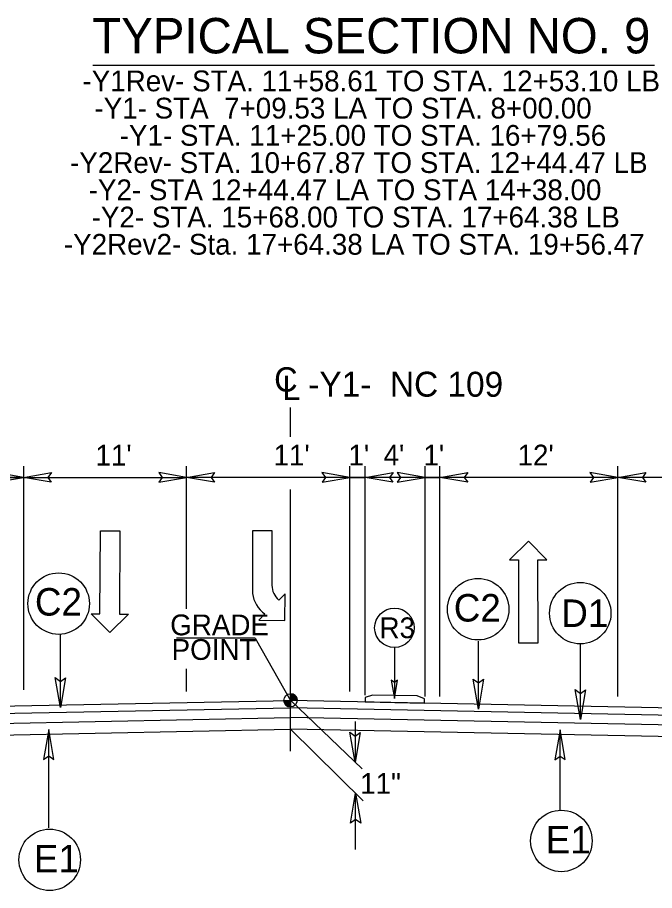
# Model space of a CAD drawing. Extents: x 1640342 to 1730599, y 538663 to 843747.
# Drawn here: x 1730001.9 to 1730044.8, y 539250.9 to 539309.7 of the extents above; entities that cross this region are included whole.
import ezdxf

# ---------------------------------------------------------------- set-up
doc = ezdxf.new("R2010")
doc.units = 0
for name, color, linetype in [('Default', 7, 'Continuous'), ('Typical Grade Point Symbol CELL', 7, 'Continuous'), ('Typical ID Circle CELL', 7, 'Continuous'), ('Typical Pavement Slope CELL', 7, 'Continuous'), ('Typical Pavement Slope Information CELL', 7, 'Continuous'), ('Typical Terminator CELL', 7, 'Continuous'), ('Typical Text Centerline CELL', 7, 'Continuous'), ('Typical Text Grade Point CELL', 7, 'Continuous'), ('Typical Text ID Circle CELL', 7, 'Continuous'), ('Typical Text Label CELL', 7, 'Continuous')]:
    doc.layers.add(name, color=color, linetype=linetype)

msp = doc.modelspace()

# ---------------------------------------------------------------- linework, layer by layer
at = {"layer": 'Default'}
for p, q in [((1730002.305, 539279.516), (1730002.32, 539264.438)), ((1730013.305, 539269.881), (1730013.305, 539279.516)), ((1730024.305, 539264.308), (1730024.305, 539279.516)), ((1730030.368, 539263.986), (1730030.368, 539279.516)), ((1730042.368, 539263.986), (1730042.368, 539279.516)), ((1730002.305, 539278.74), (1730013.305, 539278.751)), ((1730024.305, 539278.752), (1730013.305, 539278.752)), ((1730042.368, 539278.752), (1730024.305, 539278.752)), ((1730029.368, 539278.752), (1730025.327, 539278.752)), ((1730054.305, 539278.752), (1730042.368, 539278.752)), ((1730007.462, 539269.548), (1730007.492, 539275.144)), ((1730007.492, 539275.144), (1730008.811, 539275.137)), ((1730008.811, 539275.137), (1730008.781, 539269.541)), ((1730017.741, 539275.14), (1730017.741, 539270.923)), ((1730019.06, 539275.14), (1730017.741, 539275.14)), ((1730019.06, 539271.483), (1730019.06, 539275.14)), ((1730036.334, 539274.454), (1730035.059, 539273.192)), ((1730037.577, 539273.199), (1730036.334, 539274.454)), ((1730035.059, 539273.192), (1730035.658, 539273.193)), ((1730035.658, 539273.193), (1730035.675, 539267.598)), ((1730036.977, 539273.197), (1730037.577, 539273.199)), ((1730036.994, 539267.601), (1730036.977, 539273.197)), ((1730019.939, 539270.903), (1730019.52, 539270.484)), ((1730019.919, 539269.105), (1730019.939, 539270.903)), ((1730008.135, 539268.285), (1730006.863, 539269.551)), ((1730006.863, 539269.551), (1730007.462, 539269.548)), ((1730009.381, 539269.538), (1730008.135, 539268.285)), ((1730008.781, 539269.541), (1730009.381, 539269.538)), ((1730018.58, 539269.544), (1730018.161, 539269.125)), ((1730018.161, 539269.125), (1730019.919, 539269.105)), ((1730035.675, 539267.598), (1730036.994, 539267.601)), ((1730013.305, 539264.308), (1730013.305, 539265.848)), ((1730020.327, 539263.703), (1730025.126, 539259.109)), ((1730024.657, 539262.307), (1730024.657, 539259.557)), ((1730020.305, 539261.771), (1730025.19, 539256.958)), ((1730024.681, 539253.666), (1730024.681, 539257.459))]:
    msp.add_line(p, q, dxfattribs=at)
msp.add_lwpolyline([(1729990.334, 539278.74), (1730002.305, 539278.74), (1729999.934, 539278.749)], dxfattribs=at)
for points in [[(1730000.431, 539278.417), (1730002.305, 539278.74), (1730000.421, 539279.073), (1730000.66, 539278.74)], [(1730004.18, 539278.417), (1730002.305, 539278.74), (1730004.19, 539279.073), (1730003.95, 539278.74)], [(1730011.431, 539278.428), (1730013.305, 539278.751), (1730011.421, 539279.084), (1730011.66, 539278.751)], [(1730015.18, 539278.428), (1730013.305, 539278.751), (1730015.19, 539279.084), (1730014.951, 539278.751)], [(1730022.431, 539278.429), (1730024.305, 539278.752), (1730022.421, 539279.085), (1730022.66, 539278.752)], [(1730027.201, 539278.429), (1730025.327, 539278.752), (1730027.211, 539279.085), (1730026.972, 539278.752)], [(1730027.494, 539278.429), (1730029.368, 539278.752), (1730027.483, 539279.085), (1730027.723, 539278.752)], [(1730032.242, 539278.429), (1730030.368, 539278.752), (1730032.253, 539279.085), (1730032.013, 539278.752)], [(1730040.494, 539278.429), (1730042.368, 539278.752), (1730040.483, 539279.085), (1730040.723, 539278.752)], [(1730044.242, 539278.429), (1730042.368, 539278.752), (1730044.253, 539279.085), (1730044.013, 539278.752)], [(1730029.328, 539263.54), (1730029.328, 539263.831), (1730028.828, 539264.019), (1730025.831, 539264.079), (1730025.331, 539263.911), (1730025.331, 539263.62)]]:
    msp.add_lwpolyline(points, close=True, dxfattribs=at)
for centre, radius, start, end in [((1730019.81, 539271.24), 2.099, 188.67607, 233.98777), ((1730020.362, 539271.479), 1.309, 180, 229.65818)]:
    msp.add_arc(centre, radius, start, end, dxfattribs=at)
at = {"layer": 'Typical Grade Point Symbol CELL'}
for p, q in [((1730020.305, 539263.723), (1730020.305, 539264.171)), ((1730019.858, 539263.723), (1730020.305, 539263.723)), ((1730020.304, 539263.276), (1730020.305, 539263.723)), ((1730020.305, 539263.723), (1730020.304, 539263.276)), ((1730020.753, 539263.723), (1730020.305, 539263.723))]:
    msp.add_line(p, q, dxfattribs=at)
for points in [[(1730020.309, 539264.171), (1730020.309, 539264.171), (1730020.309, 539263.723)], [(1730020.318, 539264.171), (1730020.318, 539263.723)], [(1730020.327, 539264.17), (1730020.327, 539263.723)], [(1730020.336, 539264.17), (1730020.336, 539263.723)], [(1730020.345, 539264.169), (1730020.345, 539263.723)], [(1730020.354, 539264.168), (1730020.354, 539263.723)], [(1730020.363, 539264.167), (1730020.363, 539263.723)], [(1730020.372, 539264.166), (1730020.372, 539263.723)], [(1730020.381, 539264.165), (1730020.381, 539263.723)], [(1730020.39, 539264.163), (1730020.39, 539263.723)], [(1730020.399, 539264.161), (1730020.399, 539263.723)], [(1730020.408, 539264.159), (1730020.408, 539263.723)], [(1730020.417, 539264.157), (1730020.417, 539263.723)], [(1730020.426, 539264.154), (1730020.426, 539263.723)], [(1730020.435, 539264.152), (1730020.435, 539263.723)], [(1730020.444, 539264.149), (1730020.444, 539263.723)], [(1730020.452, 539264.146), (1730020.452, 539263.723)], [(1730020.461, 539264.143), (1730020.461, 539263.723)], [(1730020.47, 539264.139), (1730020.47, 539263.723)], [(1730020.479, 539264.135), (1730020.479, 539263.723)], [(1730020.488, 539264.131), (1730020.488, 539263.723)], [(1730020.497, 539264.127), (1730020.497, 539263.723)], [(1730020.506, 539264.123), (1730020.506, 539263.723)], [(1730020.515, 539264.118), (1730020.515, 539263.723)], [(1730020.524, 539264.113), (1730020.524, 539263.723)], [(1730020.533, 539264.108), (1730020.533, 539263.723)], [(1730020.542, 539264.103), (1730020.542, 539263.723)], [(1730020.551, 539264.097), (1730020.551, 539263.723)], [(1730020.56, 539264.091), (1730020.56, 539263.723)], [(1730020.569, 539264.084), (1730020.569, 539263.723)], [(1730020.578, 539264.078), (1730020.578, 539263.723)], [(1730020.587, 539264.071), (1730020.587, 539263.723)], [(1730020.596, 539264.063), (1730020.596, 539263.723)], [(1730020.605, 539264.055), (1730020.605, 539263.723)], [(1730020.613, 539264.047), (1730020.613, 539263.723)], [(1730020.622, 539264.038), (1730020.622, 539263.723)], [(1730020.631, 539264.029), (1730020.631, 539263.723)], [(1730020.64, 539264.019), (1730020.64, 539263.723)], [(1730020.649, 539264.009), (1730020.649, 539263.723)], [(1730020.658, 539263.998), (1730020.658, 539263.723)], [(1730020.667, 539263.986), (1730020.667, 539263.723)], [(1730020.676, 539263.973), (1730020.676, 539263.723)], [(1730020.685, 539263.959), (1730020.685, 539263.723)], [(1730020.694, 539263.944), (1730020.694, 539263.723)], [(1730020.703, 539263.928), (1730020.703, 539263.723)], [(1730020.712, 539263.909), (1730020.712, 539263.723)], [(1730020.721, 539263.888), (1730020.721, 539263.723)], [(1730020.73, 539263.863), (1730020.73, 539263.723)], [(1730019.86, 539263.723), (1730019.86, 539263.675)], [(1730019.869, 539263.723), (1730019.869, 539263.622)], [(1730019.878, 539263.723), (1730019.878, 539263.59)], [(1730019.887, 539263.723), (1730019.887, 539263.563)], [(1730019.896, 539263.723), (1730019.896, 539263.542)], [(1730019.905, 539263.723), (1730019.905, 539263.523)], [(1730019.914, 539263.723), (1730019.914, 539263.507)], [(1730019.923, 539263.723), (1730019.923, 539263.491)], [(1730019.932, 539263.723), (1730019.932, 539263.477)], [(1730019.941, 539263.723), (1730019.941, 539263.464)], [(1730019.95, 539263.723), (1730019.95, 539263.452)], [(1730019.959, 539263.723), (1730019.959, 539263.441)], [(1730019.967, 539263.723), (1730019.967, 539263.43)], [(1730019.976, 539263.723), (1730019.976, 539263.42)], [(1730019.985, 539263.723), (1730019.985, 539263.41)], [(1730019.994, 539263.723), (1730019.994, 539263.401)], [(1730020.003, 539263.723), (1730020.003, 539263.393)], [(1730020.012, 539263.723), (1730020.012, 539263.385)], [(1730020.021, 539263.723), (1730020.021, 539263.377)], [(1730020.03, 539263.723), (1730020.03, 539263.37)], [(1730020.039, 539263.723), (1730020.039, 539263.363)], [(1730020.048, 539263.723), (1730020.048, 539263.358)], [(1730020.057, 539263.723), (1730020.057, 539263.352)], [(1730020.066, 539263.723), (1730020.066, 539263.346)], [(1730020.075, 539263.723), (1730020.075, 539263.34)], [(1730020.084, 539263.723), (1730020.084, 539263.335)], [(1730020.093, 539263.723), (1730020.093, 539263.33)], [(1730020.102, 539263.723), (1730020.102, 539263.325)], [(1730020.111, 539263.723), (1730020.111, 539263.321)], [(1730020.12, 539263.723), (1730020.12, 539263.317)], [(1730020.129, 539263.723), (1730020.129, 539263.313)], [(1730020.137, 539263.723), (1730020.137, 539263.309)], [(1730020.146, 539263.723), (1730020.146, 539263.305)], [(1730020.155, 539263.723), (1730020.155, 539263.302)], [(1730020.164, 539263.723), (1730020.164, 539263.299)], [(1730020.173, 539263.723), (1730020.173, 539263.296)], [(1730020.182, 539263.723), (1730020.182, 539263.294)], [(1730020.191, 539263.723), (1730020.191, 539263.291)], [(1730020.2, 539263.723), (1730020.2, 539263.289)], [(1730020.209, 539263.723), (1730020.209, 539263.287)], [(1730020.218, 539263.723), (1730020.218, 539263.285)], [(1730020.227, 539263.723), (1730020.227, 539263.283)], [(1730020.236, 539263.723), (1730020.236, 539263.282)], [(1730020.245, 539263.723), (1730020.245, 539263.28)], [(1730020.254, 539263.723), (1730020.254, 539263.279)], [(1730020.263, 539263.723), (1730020.263, 539263.278)], [(1730020.272, 539263.723), (1730020.272, 539263.277)], [(1730020.281, 539263.723), (1730020.281, 539263.277)], [(1730020.29, 539263.723), (1730020.29, 539263.276)], [(1730020.298, 539263.723), (1730020.298, 539263.276), (1730020.298, 539263.276)], [(1730020.739, 539263.833), (1730020.739, 539263.723)], [(1730020.748, 539263.787), (1730020.748, 539263.723)]]:
    msp.add_lwpolyline(points, dxfattribs=at)
msp.add_circle((1730020.305, 539263.723), 0.447, dxfattribs=at)
for start, end in [(359.99071, 89.99071), (179.99071, 269.99071)]:
    msp.add_arc((1730020.305, 539263.723), 0.447, start, end, dxfattribs=at)
at = {"layer": 'Typical ID Circle CELL'}
for p, q in [((1730004.794, 539263.235), (1730004.794, 539268.177)), ((1730032.963, 539263.136), (1730032.963, 539267.719)), ((1730039.835, 539262.425), (1730039.835, 539267.531)), ((1730004.021, 539255.127), (1730004.021, 539261.749)), ((1730038.47, 539256.331), (1730038.47, 539261.733))]:
    msp.add_line(p, q, dxfattribs=at)
for centre in [(1730004.68, 539270.24), (1730032.947, 539269.863), (1730039.829, 539269.596), (1730038.555, 539254.245), (1730004.077, 539252.974)]:
    msp.add_circle(centre, 2.071, dxfattribs=at)
at = {"layer": 'Typical Pavement Slope CELL'}
for p, q in [((1730024.305, 539264.308), (1730024.305, 539279.516)), ((1730025.327, 539264.079), (1730025.327, 539279.516)), ((1730029.368, 539263.986), (1730029.368, 539279.516)), ((1730024.305, 539278.752), (1730025.327, 539278.752)), ((1730029.368, 539278.752), (1730030.368, 539278.752)), ((1729992.327, 539263.164), (1730020.305, 539263.723)), ((1730054.368, 539263.042), (1730020.305, 539263.723)), ((1729992.337, 539262.664), (1730020.305, 539263.223)), ((1730054.368, 539262.542), (1730020.305, 539263.223)), ((1729990.345, 539261.958), (1730020.309, 539262.557)), ((1730054.372, 539261.876), (1730020.309, 539262.557)), ((1729986.046, 539261.086), (1730020.305, 539261.771)), ((1730058.649, 539261.004), (1730020.305, 539261.771))]:
    msp.add_line(p, q, dxfattribs=at)
at = {"layer": 'Typical Terminator CELL'}
for points in [[(1730005.14, 539265.243), (1730004.794, 539263.235), (1730004.437, 539265.254), (1730004.794, 539264.998)], [(1730033.308, 539265.144), (1730032.963, 539263.136), (1730032.606, 539265.155), (1730032.963, 539264.899)], [(1730040.181, 539264.433), (1730039.835, 539262.425), (1730039.478, 539264.444), (1730039.835, 539264.187)], [(1730004.366, 539259.741), (1730004.021, 539261.749), (1730003.664, 539259.73), (1730004.021, 539259.987)], [(1730025.003, 539261.565), (1730024.657, 539259.557), (1730024.3, 539261.576), (1730024.657, 539261.319)], [(1730038.815, 539259.725), (1730038.47, 539261.733), (1730038.113, 539259.714), (1730038.47, 539259.97)], [(1730024.335, 539255.451), (1730024.681, 539257.459), (1730025.038, 539255.44), (1730024.681, 539255.697)]]:
    msp.add_lwpolyline(points, close=True, dxfattribs=at)
at = {"layer": 'Typical Text Centerline CELL'}
for p, q in [((1730020.305, 539281.485), (1730020.305, 539283.454)), ((1730020.305, 539260.303), (1730020.305, 539277.941))]:
    msp.add_line(p, q, dxfattribs=at)
at = {"layer": 'Typical Text Grade Point CELL'}
for q in [(1730012.63, 539267.914), (1730020.305, 539263.723)]:
    msp.add_line((1730017.933, 539267.914), q, dxfattribs=at)
at = {"layer": 'Typical Text ID Circle CELL'}
msp.add_line((1730027.302, 539267.284), (1730027.302, 539263.852), dxfattribs=at)
msp.add_lwpolyline([(1730027.09, 539265.082), (1730027.302, 539263.852), (1730027.521, 539265.088), (1730027.302, 539264.931)], close=True, dxfattribs=at)
msp.add_circle((1730027.302, 539268.611), 1.328, dxfattribs=at)
at = {"layer": 'Typical Text Label CELL'}
msp.add_line((1730006.976, 539306.525), (1730044.824, 539306.525), dxfattribs=at)

# ---------------------------------------------------------------- texts
at = {"layer": 'Default'}
msp.add_text('11"', height=1.4, dxfattribs=at).set_placement((1730024.997, 539257.424))
at = {"layer": 'Typical Pavement Slope Information CELL'}
for s, p in [("11'", (1730007.158, 539279.546)), ("11'", (1730019.158, 539279.552)), ("1'", (1730024.208, 539279.552)), ("4'", (1730026.572, 539279.552)), ("1'", (1730029.26, 539279.552)), ("12'", (1730035.603, 539279.552))]:
    msp.add_text(s, height=1.4, dxfattribs=at).set_placement(p)
at = {"layer": 'Typical Text Centerline CELL'}
for s, height, rotation, p in [('C', 1.639, 0.04425, (1730019.201, 539284.53)), ('-Y1-  NC 109', 1.68295, 359.94168, (1730021.5, 539284.197)), ('L', 1.64, 359.99115, (1730019.746, 539283.971))]:
    msp.add_text(s, height=height, rotation=rotation, dxfattribs=at).set_placement(p)
at = {"layer": 'Typical Text Grade Point CELL'}
for s, p in [('GRADE', (1730012.197, 539268.108)), ('POINT', (1730012.288, 539266.449))]:
    msp.add_text(s, height=1.4, rotation=0.00023, dxfattribs=at).set_placement(p)
at = {"layer": 'Typical Text ID Circle CELL'}
for s, height, p in [('C2', 1.8535, (1730003.081, 539269.435)), ('C2', 1.8535, (1730031.307, 539269.034)), ('D1', 1.8535, (1730038.55, 539268.669)), ('R3', 1.4, (1730026.301, 539267.911)), ('E1', 1.8535, (1730037.506, 539253.4)), ('E1', 1.8535, (1730003.009, 539252.13))]:
    msp.add_text(s, height=height, dxfattribs=at).set_placement(p)
at = {"layer": 'Typical Text Label CELL'}
msp.add_text('TYPICAL SECTION NO. 9', height=2.38712, rotation=360, dxfattribs=at).set_placement((1730006.948, 539307.325))
for s, p in [('-Y1Rev- STA. 11+58.61 TO STA. 12+53.10 LB', (1730006.284, 539304.771)), ('-Y1- STA  7+09.53 LA TO STA. 8+00.00', (1730007.09, 539302.936)), ('-Y1- STA. 11+25.00 TO STA. 16+79.56', (1730008.794, 539301.101)), ('-Y2Rev- STA. 10+67.87 TO STA. 12+44.47 LB', (1730005.446, 539299.266)), ('-Y2- STA 12+44.47 LA TO STA 14+38.00', (1730006.704, 539297.43)), ('-Y2- STA. 15+68.00 TO STA. 17+64.38 LB', (1730006.902, 539295.595)), ('-Y2Rev2- Sta. 17+64.38 LA TO STA. 19+56.47', (1730005.032, 539293.76))]:
    msp.add_text(s, height=1.4, dxfattribs=at).set_placement(p)

doc.saveas('drawing.dxf')
